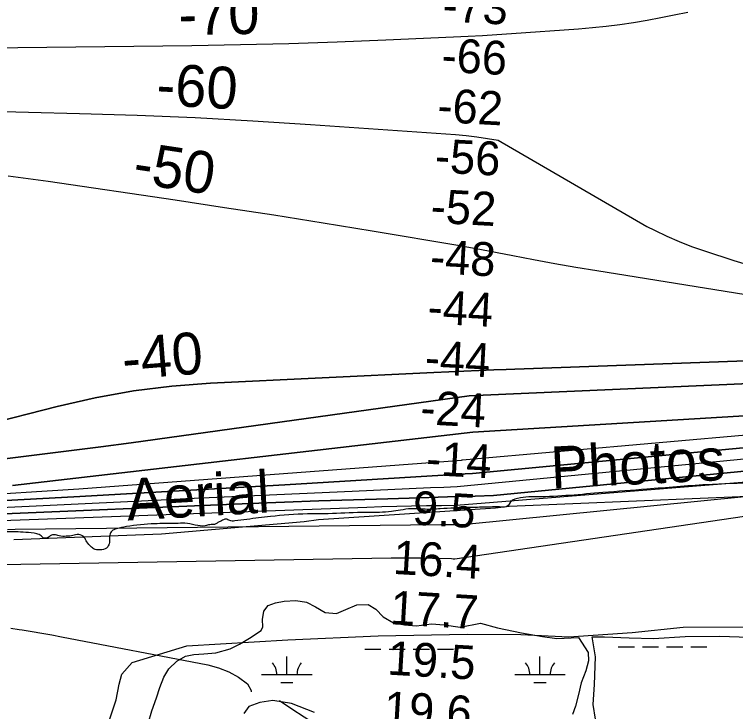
# Model space of a CAD drawing. Extents: x 3445503 to 3483459, y 540493 to 566012.
# Drawn here: x 3463733 to 3465163, y 550181 to 551564 of the extents above; entities that cross this region are included whole.
import ezdxf

# ---------------------------------------------------------------- set-up
doc = ezdxf.new("R2010")
doc.units = 0
for name, color, linetype in [('V-RIVR-EDGE', 7, 'Continuous'), ('V-RIVR-IDEN', 7, 'Continuous'), ('V-RIVR-RANG', 7, 'Continuous'), ('V-ROAD-CNTR', 7, 'Continuous'), ('V-SITE-VEGE', 7, 'Continuous'), ('V-TOPO-DPTH', 7, 'Continuous'), ('V-TOPO-MAJR', 7, 'Continuous'), ('V-TOPO-MAJR-IDEN', 7, 'Continuous'), ('V-TOPO-MINR', 7, 'Continuous'), ('V-TOPO-MINR-IDEN', 7, 'Continuous'), ('V-TOPO-WATR', 7, 'Continuous'), ('V-WETL-SWMP', 7, 'Continuous')]:
    doc.layers.add(name, color=color, linetype=linetype)

msp = doc.modelspace()

# ---------------------------------------------------------------- linework, layer by layer
at = {"layer": 'V-RIVR-EDGE'}
for points in [[(3466196.6, 550674.1), (3466166.6, 550676.3), (3466127.6, 550679), (3466120.2, 550678.5), (3466110.1, 550676.9), (3466096.2, 550674.9), (3466090.8, 550674.2), (3466081.2, 550674.6), (3466070.3, 550677.5), (3466062.3, 550679.1), (3466055.7, 550679.1), (3466048.7, 550677.8), (3466044.2, 550678.1), (3466038, 550682.3), (3466035.9, 550683.7), (3466029.3, 550683.7), (3466017.1, 550678.5), (3466006.3, 550676.1), (3465995.5, 550675.5), (3465987.5, 550675.8), (3465979.9, 550677.6), (3465972.9, 550682.1), (3465967.4, 550688.8), (3465965.7, 550689.1), (3465961.5, 550688.8), (3465960.1, 550689.1), (3465958.4, 550691.9), (3465955.9, 550691.9), (3465951.1, 550690.2), (3465946.5, 550686.7), (3465944.8, 550683.9), (3465937.8, 550687.4), (3465933, 550688.8), (3465925, 550688.9), (3465918, 550686.4), (3465909.7, 550683.7), (3465900.6, 550680.2), (3465894.4, 550678.9), (3465886.7, 550680.6), (3465871.4, 550683.4), (3465856.1, 550683.5), (3465837.4, 550684.6), (3465811.6, 550683.2), (3465789.4, 550681.2), (3465730.6, 550676.1), (3465636.7, 550666.6), (3465448.3, 550652.1), (3465370.4, 550645.4), (3465300.2, 550639.6), (3465105.5, 550631.1), (3464987.3, 550622.3), (3464900, 550615.6), (3464769.6, 550607.2), (3464725.8, 550602.5), (3464718.8, 550598.7), (3464709.8, 550587.9), (3464700, 550586.9), (3464662.8, 550586.6), (3464632.6, 550586), (3464577.7, 550583.4), (3464547.8, 550582.4), (3464537.7, 550583.1), (3464520, 550583.5), (3464498.7, 550580.8), (3464480.7, 550578.1), (3464457.4, 550576.4), (3464413.2, 550575.8), (3464347.2, 550573.5), (3464314.1, 550573.3), (3464240.8, 550568.2)], [(3464240.8, 550568.2), (3464194.2, 550562.4), (3464170.5, 550559.4), (3464160.1, 550560.1), (3464152.1, 550562.9), (3464144.1, 550559.8), (3464137.8, 550557), (3464132.6, 550553.5), (3464120.4, 550551.8), (3464111.7, 550549.8), (3464091.6, 550551.2), (3464071.1, 550554.7), (3464053.4, 550554.4), (3464011.3, 550553.8), (3463955.3, 550548.1), (3463935.8, 550543.9), (3463926.1, 550539.1), (3463922.2, 550531.5), (3463921.9, 550521.4), (3463920.1, 550511.7), (3463915.9, 550505.4), (3463903.4, 550502), (3463893.3, 550502.7), (3463886, 550507.6), (3463876.7, 550518), (3463871.8, 550526.7), (3463860.7, 550532.7), (3463854.5, 550532), (3463843.3, 550529.2), (3463836, 550528.9), (3463822.1, 550529.6), (3463812, 550532.1), (3463805.1, 550530.7), (3463800.6, 550526.9), (3463796, 550525.2), (3463792.2, 550525.2), (3463786, 550530.1), (3463777.6, 550533.9), (3463755.7, 550536.7), (3463735.2, 550537.8), (3463700.8, 550536.9), (3463663.6, 550531.8), (3463638.6, 550527.6), (3463632.6, 550525.2), (3463623.6, 550524.2), (3463615.6, 550525.6), (3463608.3, 550525.3), (3463599.3, 550522.9), (3463592, 550516.3), (3463587.1, 550514.6), (3463580.1, 550517), (3463569.7, 550522.3), (3463566.9, 550522.3), (3463563.1, 550519.8), (3463559.6, 550517.1), (3463551.3, 550516.4), (3463543.6, 550517.8), (3463539.5, 550521.3), (3463535.7, 550524.4), (3463531.5, 550525.5), (3463519.3, 550525.2), (3463508.2, 550524.1), (3463500.5, 550519), (3463474.8, 550516.2), (3463463.3, 550517.3), (3463452.2, 550516.6), (3463438.6, 550513.9), (3463431, 550511.5), (3463420.6, 550511.2), (3463410.1, 550511.2), (3463402.5, 550515.7), (3463395.9, 550519.6), (3463391.4, 550520.6), (3463385.1, 550521), (3463379.2, 550519.9), (3463372.6, 550516.8), (3463363.5, 550509.9), (3463354.1, 550504), (3463345.1, 550501.6), (3463333.6, 550497.5), (3463323.9, 550496.1), (3463316.2, 550496.8), (3463311.4, 550496.8), (3463301.3, 550495.1), (3463290.8, 550493.1), (3463275.2, 550490.3), (3463253.6, 550487.9), (3463230.7, 550485.9), (3463201.8, 550482.1), (3463171.6, 550478.7), (3463158.4, 550475.6), (3463147.2, 550471.9), (3463129.5, 550468.8), (3463117.7, 550468.8), (3463103.1, 550466.4), (3463077.3, 550463), (3463057.5, 550460.3), (3463023.4, 550453.4), (3462976.5, 550444.8), (3462928.5, 550432.8), (3462869.7, 550415.2), (3462853.7, 550410), (3462833.1, 550404.8), (3462827.2, 550405.2), (3462820.6, 550404.9), (3462811.6, 550404.5), (3462801.2, 550403.5), (3462795.6, 550398.7), (3462790, 550393.8), (3462786.5, 550387.9), (3462785.1, 550381.3), (3462782, 550377.9), (3462773.6, 550376.5), (3462766, 550375.8), (3462759, 550378.3), (3462750.4, 550384.9), (3462742, 550389.1), (3462735.1, 550391.9), (3462711.4, 550393), (3462677.7, 550386.5), (3462657.5, 550380.9), (3462643.3, 550373), (3462626.5, 550362.2), (3462614, 550351.8), (3462607, 550342.1), (3462601.8, 550335.9), (3462595.9, 550330.3), (3462589.6, 550327.9), (3462582, 550326.2), (3462575.4, 550326.9), (3462566, 550329.7), (3462554.2, 550333.9), (3462549.3, 550335.3), (3462542, 550334.6), (3462530.5, 550330.2), (3462505.5, 550317.7), (3462486, 550310.1), (3462462.7, 550303.9), (3462437.3, 550298.1), (3462426.1, 550293.9), (3462414.3, 550288), (3462401.4, 550283.2), (3462386.5, 550281.1), (3462375.4, 550281.5), (3462370.8, 550280.8), (3462362.8, 550279.8), (3462353.8, 550280.5), (3462343.4, 550285.1), (3462330.2, 550293.1), (3462320.5, 550297.3), (3462312.1, 550298.7), (3462300, 550302.9), (3462289.2, 550303.3), (3462278.4, 550303.3), (3462258.3, 550299.5), (3462242.2, 550294.4), (3462235.6, 550290.6), (3462231.4, 550282.9), (3462227.6, 550281.9), (3462214.1, 550283.3), (3462205, 550285.1), (3462197, 550285.1), (3462185.2, 550284.4), (3462175.8, 550280.3), (3462160.5, 550272.3), (3462155.3, 550265.7), (3462154.2, 550262.6), (3462152.8, 550258.1), (3462151.8, 550253.6), (3462146.9, 550250.8), (3462139.9, 550253.6), (3462134.4, 550259.2), (3462131.6, 550269.3), (3462126.4, 550274.1), (3462118.8, 550276.2), (3462102.1, 550276.6), (3462071.2, 550270.8), (3462048.5, 550266.3), (3462033.9, 550258), (3462028, 550253.2), (3462025.9, 550248.3), (3462025.9, 550242.8), (3462026.2, 550236.1), (3462024.5, 550230.2), (3462016.1, 550224.7), (3462003.7, 550220.4)]]:
    msp.add_spline(points, degree=3, dxfattribs=at)
at = {"layer": 'V-ROAD-CNTR'}
for points in [[(3463656.7, 550135), (3463743.9, 550124.2), (3463853.2, 550125.5), (3463910.1, 550148.2), (3463920.7, 550161.2), (3463935.2, 550204.8), (3463940.8, 550235.9), (3463946.3, 550255.3), (3463967, 550278.9), (3464075.1, 550311.5), (3464275.4, 550323.4), (3464454.7, 550331.3), (3464631, 550335.2), (3464737.2, 550333.9), (3464832.3, 550329.6), (3464958.4, 550338.3), (3465059.4, 550348.7), (3465218.6, 550349.2), (3465373.7, 550329.7), (3465557.4, 550312.2), (3465724.8, 550278.3), (3465899.1, 550251.3), (3466015.3, 550250.2), (3466176.5, 550239.5)], [(3464259, 550203.1), (3464283.2, 550186.9), (3464307.5, 550171), (3464332, 550155.3), (3464342.8, 550148.5)]]:
    msp.add_lwpolyline(points, dxfattribs=at)
at = {"layer": 'V-SITE-VEGE'}
msp.add_lwpolyline([(3466357.2, 550612.6), (3466224.8, 550643.3), (3466201, 550643.2), (3466049.3, 550649.2), (3465548, 550631.3), (3465525.2, 550629.8), (3465219.1, 550609), (3464714, 550587.7), (3464687.1, 550584.4), (3464336.3, 550561.7), (3464307.8, 550557.6), (3464025.1, 550532.9), (3463732, 550521.7)], dxfattribs=at)
at = {"layer": 'V-TOPO-DPTH'}
for points in [[(3463672.3, 550749.2), (3463817.9, 550786.4), (3463893.2, 550803.3), (3463969, 550817.1), (3464045.4, 550826.3), (3464122.3, 550832.4), (3464564.8, 550854), (3464594.5, 550855.3), (3464624.2, 550856.6), (3464654, 550857.7), (3464683.7, 550858.7), (3464708.2, 550859.4), (3464725.7, 550860.2), (3465624.1, 550892.5), (3465661, 550891.5), (3465747.4, 550889.1), (3465827.6, 550886.8), (3465907.8, 550884.5), (3465987.9, 550882.2), (3466068.1, 550879.8), (3466375.5, 550870.9)], [(3466375.5, 550870.9), (3466068.1, 550879.8), (3465987.9, 550882.2), (3465907.8, 550884.5), (3465827.6, 550886.8), (3465747.4, 550889.1), (3465661, 550891.5), (3465624.1, 550892.5), (3464725.7, 550860.2), (3464708.2, 550859.4), (3464683.7, 550858.7), (3464654, 550857.7), (3464624.2, 550856.6), (3464594.5, 550855.3), (3464564.8, 550854), (3464122.3, 550832.4), (3464045.4, 550826.3), (3463969, 550817.1), (3463893.2, 550803.3), (3463817.9, 550786.4), (3463672.3, 550749.2)], [(3466197.7, 550845.1), (3465610.8, 550848.3), (3465596.5, 550848.4), (3465582.3, 550848.4), (3465568, 550848.5), (3464647.8, 550807.9), (3464634.6, 550807.4), (3463964.9, 550714.1), (3463904.6, 550706), (3463703.1, 550681.3)], [(3466197.7, 550845.1), (3465610.8, 550848.3), (3465596.5, 550848.4), (3465582.3, 550848.4), (3465568, 550848.5), (3464647.8, 550807.9), (3464634.6, 550807.4), (3463964.9, 550714.1), (3463904.6, 550706), (3463703.1, 550681.3)], [(3466352.2, 550785.1), (3465924.6, 550792.7), (3465866.6, 550793.5), (3465808.5, 550793.9), (3465750.4, 550793.7), (3465692.3, 550793.2), (3465647.5, 550792.6), (3465611.9, 550792), (3465576.2, 550791.3), (3464642.2, 550735.7), (3463729.7, 550629.4)], [(3463729.7, 550629.4), (3464642.2, 550735.7), (3465576.2, 550791.3), (3465611.9, 550792), (3465647.5, 550792.6), (3465692.3, 550793.2), (3465750.4, 550793.7), (3465808.5, 550793.9), (3465866.6, 550793.5), (3465924.6, 550792.7), (3466352.2, 550785.1)], [(3463690.7, 550598.8), (3463851, 550607.3), (3463955.6, 550613), (3464060.1, 550618.8), (3464164.7, 550624.8), (3464269.3, 550631), (3464583.7, 550649.9), (3464598.2, 550650.8), (3464612.7, 550651.7), (3464627.3, 550652.6), (3464641.8, 550653.5), (3465582.1, 550742.9), (3465593.3, 550742.9), (3466202.3, 550744)], [(3466202.3, 550744), (3465593.3, 550742.9), (3465582.1, 550742.9), (3464641.8, 550653.5), (3464627.3, 550652.6), (3464612.7, 550651.7), (3464598.2, 550650.8), (3464583.7, 550649.9), (3464269.3, 550631), (3464164.7, 550624.8), (3464060.1, 550618.8), (3463955.6, 550613), (3463851, 550607.3), (3463690.7, 550598.8)], [(3463665.4, 550571.5), (3464200.5, 550593.8), (3464268.7, 550596.5), (3464337, 550599.1), (3464405.3, 550601.4), (3464473.6, 550603.5), (3464537, 550605.4), (3464573.6, 550606.5), (3464610.3, 550607.6), (3464646.9, 550608.7), (3464683.5, 550609.9), (3465494.4, 550688.7), (3465529.9, 550690.1), (3465565.5, 550691.2), (3465601.1, 550691.8), (3465636.7, 550692.1), (3465695.5, 550692.2), (3465760.5, 550691.8), (3465825.4, 550690.7), (3465890.4, 550688.7), (3465955.3, 550686), (3466359.6, 550666.1)], [(3466359.6, 550666.1), (3465955.3, 550686), (3465890.4, 550688.7), (3465825.4, 550690.7), (3465760.5, 550691.8), (3465695.5, 550692.2), (3465636.7, 550692.1), (3465601.1, 550691.8), (3465565.5, 550691.2), (3465529.9, 550690.1), (3465494.4, 550688.7), (3464683.5, 550609.9), (3464646.9, 550608.7), (3464610.3, 550607.6), (3464573.6, 550606.5), (3464537, 550605.4), (3464473.6, 550603.5), (3464405.3, 550601.4), (3464337, 550599.1), (3464268.7, 550596.5), (3464200.5, 550593.8), (3463665.4, 550571.5)], [(3463719.4, 550542.6), (3463735, 550543.2), (3464578.7, 550552.1), (3464592.9, 550552.3), (3464607.2, 550552.5), (3464621.4, 550552.6), (3465560.6, 550645.7), (3465573.1, 550645.7), (3465585.5, 550645.6), (3466375, 550631.4)]]:
    msp.add_lwpolyline(points, dxfattribs=at)
at = {"layer": 'V-TOPO-MAJR'}
msp.add_lwpolyline([(3463720.9, 551243.7), (3463740.7, 551241.1), (3463760.4, 551238.5), (3463780.2, 551235.8), (3463799.9, 551232.9), (3464052.2, 551195.8), (3464150, 551181.2), (3464247.7, 551166.1), (3464345.3, 551150.5), (3464442.9, 551134.5), (3464616.4, 551105.4), (3464627.2, 551103.6), (3464637.9, 551101.7), (3464648.6, 551099.7), (3464659.3, 551097.7), (3464721.2, 551085.6), (3464762.8, 551077.7), (3464804.6, 551070.1), (3464846.3, 551062.9), (3464888.2, 551055.9), (3465516.3, 550954.6)], dxfattribs=at)
at = {"layer": 'V-TOPO-MINR'}
for points in [[(3463682.1, 551497.5), (3464085.3, 551502.3), (3464181.4, 551503.9), (3464277.4, 551506.2), (3464373.5, 551509.4), (3464469.5, 551513.2), (3464604, 551519.3), (3464632.7, 551520.7), (3464661.4, 551522.2), (3464690.1, 551524), (3464718.8, 551525.9), (3464851.8, 551535.3), (3464879.2, 551537.6), (3464906.4, 551540.4), (3464933.6, 551543.9), (3464960.7, 551548), (3464987.7, 551552.6), (3465014.7, 551557.4), (3465041.7, 551562.6), (3465068.6, 551567.9)], [(3463659.2, 551372.4), (3463862.4, 551367.4), (3463976.9, 551363.7), (3464091.4, 551359.1), (3464205.8, 551352.9), (3464320.1, 551345.6), (3464607.7, 551325.4), (3464628.9, 551323.5), (3464650.1, 551321.1), (3464671.2, 551317.9), (3464692.2, 551314.2), (3464987.4, 551143.4), (3465002.4, 551135.7), (3465026.6, 551124.1), (3465051.1, 551113.3), (3465076, 551103.6), (3465101.3, 551094.7), (3465159.7, 551075.7), (3465214.8, 551059.2)], [(3463672.3, 550749.2), (3463817.9, 550786.4), (3463893.2, 550803.3), (3463969, 550817.1), (3464045.4, 550826.3), (3464122.3, 550832.4), (3464564.8, 550854), (3464594.5, 550855.3), (3464624.2, 550856.6), (3464654, 550857.7), (3464683.7, 550858.7), (3464708.2, 550859.4), (3464725.7, 550860.2), (3465624.1, 550892.5), (3465661, 550891.5), (3465747.4, 550889.1), (3465827.6, 550886.8), (3465907.8, 550884.5), (3465987.9, 550882.2), (3466068.1, 550879.8), (3466375.5, 550870.9)], [(3463703.1, 550681.3), (3463904.6, 550706), (3463964.9, 550714.1), (3464634.6, 550807.4), (3464647.8, 550807.9), (3465568, 550848.5), (3465582.3, 550848.4), (3465596.5, 550848.4), (3465610.8, 550848.3), (3466197.7, 550845.1)], [(3463729.7, 550629.4), (3464642.2, 550735.7), (3465576.2, 550791.3), (3465611.9, 550792), (3465647.5, 550792.6), (3465692.3, 550793.2), (3465750.4, 550793.7), (3465808.5, 550793.9), (3465866.6, 550793.5), (3465924.6, 550792.7), (3466352.2, 550785.1)], [(3463704, 550613.4), (3463787.8, 550618.4), (3463860.8, 550622.9), (3464619.4, 550680.2), (3464620.9, 550680.4), (3464621.4, 550680.5), (3465596.5, 550766.6), (3465619.6, 550766.8), (3465852.2, 550768.5), (3465944.2, 550768.6), (3466036.2, 550767.9), (3466128.2, 550766.1)], [(3463690.7, 550598.8), (3463851, 550607.3), (3463955.6, 550613), (3464060.1, 550618.8), (3464164.7, 550624.8), (3464269.3, 550631), (3464583.7, 550649.9), (3464598.2, 550650.8), (3464612.7, 550651.7), (3464627.3, 550652.6), (3464641.8, 550653.5), (3465582.1, 550742.9), (3465593.3, 550742.9), (3466202.3, 550744)], [(3463677.8, 550584.8), (3463985.3, 550599.4), (3464089.7, 550604.3), (3464194, 550609.1), (3464298.3, 550613.8), (3464402.7, 550618.5), (3464558.3, 550625.4), (3464584.9, 550626.5), (3464611.4, 550627.7), (3465570.7, 550720.1), (3465574.1, 550720.1), (3465575.2, 550720), (3466395.7, 550680.1)], [(3463653.2, 550558.6), (3464432.3, 550586.8), (3464461.8, 550587.8), (3464491.3, 550588.6), (3464520.8, 550589.3), (3464550.3, 550589.9), (3464579.8, 550590.3), (3464609.3, 550590.8), (3465562.9, 550667.4), (3465586.4, 550667.6), (3465609.9, 550667.5), (3465943.9, 550664.3), (3466018.7, 550663.1), (3466093.4, 550661.3), (3466168.1, 550658.6)], [(3463719.4, 550542.6), (3463735, 550543.2), (3464578.7, 550552.1), (3464592.9, 550552.3), (3464607.2, 550552.5), (3464621.4, 550552.6), (3465560.6, 550645.7), (3465573.1, 550645.7), (3465585.5, 550645.6), (3466375, 550631.4)], [(3463667.6, 550472.1), (3464480.3, 550486), (3464500.8, 550486.2), (3464521.3, 550486.2), (3464541.9, 550486), (3464562.4, 550485.6), (3464599.9, 550484.6), (3464603.4, 550484.5), (3464606.8, 550484.4), (3465562.6, 550625.3)], [(3463726.1, 550346.7), (3463742.3, 550344.4), (3463748.8, 550343.3), (3463768.3, 550340.2), (3463787.8, 550336.9), (3463807.2, 550333.4), (3463826.6, 550329.8), (3464116.5, 550274.3), (3464138, 550268.4), (3464158.5, 550260.4), (3464177.5, 550249.3), (3464195.5, 550236.1), (3464202.4, 550223.1), (3464202.8, 550220.4)]]:
    msp.add_lwpolyline(points, dxfattribs=at)
at = {"layer": 'V-TOPO-WATR'}
msp.add_lwpolyline([(3463665.4, 550571.5), (3464200.5, 550593.8), (3464268.7, 550596.5), (3464337, 550599.1), (3464405.3, 550601.4), (3464473.6, 550603.5), (3464537, 550605.4), (3464573.6, 550606.5), (3464610.3, 550607.6), (3464646.9, 550608.7), (3464683.5, 550609.9), (3465494.4, 550688.7), (3465529.9, 550690.1), (3465565.5, 550691.2), (3465601.1, 550691.8), (3465636.7, 550692.1), (3465695.5, 550692.2), (3465760.5, 550691.8), (3465825.4, 550690.7), (3465890.4, 550688.7), (3465955.3, 550686), (3466359.6, 550666.1)], dxfattribs=at)
at = {"layer": 'V-WETL-SWMP'}
for p, q in [((3464930.5, 550309.7), (3464962.5, 550309.7)), ((3464978.5, 550309.7), (3465010.5, 550309.7)), ((3465026.5, 550309.7), (3465058.5, 550309.7)), ((3465074.5, 550309.7), (3465106.5, 550309.7)), ((3464428, 550305.4), (3464460, 550305.4)), ((3464476, 550305.4), (3464508, 550305.4)), ((3464524, 550305.4), (3464556, 550305.4)), ((3464572, 550305.4), (3464604, 550305.4)), ((3464273.4, 550254.6), (3464273.4, 550290.6)), ((3464775.3, 550254.6), (3464775.3, 550290.6)), ((3464223.4, 550254.6), (3464323.4, 550254.6)), ((3464725.3, 550254.6), (3464825.3, 550254.6)), ((3464261.4, 550239.2), (3464285.4, 550239.2)), ((3464763.3, 550239.2), (3464787.3, 550239.2))]:
    msp.add_line(p, q, dxfattribs=at)
for points in [[(3463998.2, 550157.9), (3464005.7, 550182.6), (3464014.8, 550208.8), (3464021.8, 550229.4), (3464029.3, 550249.3), (3464039.6, 550266), (3464055, 550281.1), (3464072.5, 550291.1), (3464088.7, 550294.7), (3464108.9, 550295.6), (3464132.4, 550298), (3464160.9, 550305.6), (3464179.5, 550315.2), (3464199.3, 550327.2), (3464222.7, 550341.9), (3464225.9, 550349.1), (3464225, 550364.2), (3464227.8, 550380.5), (3464236.1, 550391.6), (3464250.7, 550397.2), (3464268.2, 550400), (3464291.2, 550401.3), (3464312.6, 550398.2), (3464330.1, 550389.1), (3464349.2, 550377.6), (3464371.8, 550376.1), (3464390.4, 550383.7), (3464412.2, 550393.3), (3464434.5, 550393.4), (3464449.6, 550384.3), (3464464.3, 550369.2), (3464485, 550357.4), (3464506.8, 550353.1), (3464530.6, 550351.2), (3464560, 550355.2), (3464585.4, 550353.3), (3464617.1, 550348.7), (3464657.6, 550356.9), (3464691.3, 550347.1), (3464738.9, 550337.7), (3464780.5, 550330.3), (3464808.7, 550326.4), (3464852, 550328), (3464870.6, 550298.4), (3464871.5, 550281.8), (3464866.4, 550262.3), (3464857.3, 550238.1), (3464851.4, 550215), (3464845.6, 550192.4), (3464839.7, 550175.7)], [(3464885.2, 550166.3), (3464880.8, 550195.2), (3464883.4, 550235.3), (3464885.6, 550290.1), (3464879.1, 550329.4), (3464903, 550329.5), (3464952.1, 550327.7), (3465000.5, 550326.2), (3465063.5, 550330), (3465131.6, 550330.9), (3465190.3, 550328.7), (3465239, 550322.9), (3465335.8, 550308.2), (3465403.2, 550296.9), (3465463.8, 550287.9), (3465524.1, 550283.8), (3465659.7, 550267.5), (3465683.5, 550265.5), (3465676.2, 550257.5), (3465675.5, 550235.7), (3465671.2, 550219), (3465663.3, 550203.5), (3465657.8, 550189.6), (3465654.3, 550179.3)], [(3464328.5, 550179.8), (3464282.4, 550197.1), (3464245.5, 550203.3), (3464220.1, 550199.7), (3464198.3, 550191.3), (3464188, 550177.4)]]:
    msp.add_lwpolyline(points, dxfattribs=at)
for centre, start, end in [((3464218.2, 550255.1), 359.2282, 40.7718), ((3464328.7, 550255.1), 139.2282, 180.7718), ((3464720.1, 550255.1), 359.2282, 40.7718), ((3464830.6, 550255.1), 139.2282, 180.7718)]:
    msp.add_arc(centre, 35.2, start, end, dxfattribs=at)

# ---------------------------------------------------------------- texts
at = {"layer": 'V-RIVR-IDEN'}
for s, rotation, p in [(' Photos', 2.8451, (3464767.8, 550622.1)), ('Aerial ', 3.2917, (3463957.8, 550560.1))]:
    msp.add_text(s, height=83, rotation=rotation, dxfattribs=at).set_placement(p)
at = {"layer": 'V-RIVR-RANG'}
for s, rotation, p in [('-73', 356.9387, (3464580.9, 551550.2)), ('-66', 356.9387, (3464579, 551450.2)), ('-62', 356.9387, (3464570.8, 551350.5)), ('-56', 356.9387, (3464565.8, 551250.6)), ('-52', 356.9387, (3464557.5, 551150.9)), ('-48', 356.9387, (3464556.2, 551050.9)), ('-44', 356.9387, (3464551.4, 550951)), ('-44', 356.9387, (3464545.8, 550851.1)), ('-24', 356.9387, (3464537, 550751.4)), ('-14', 356.9387, (3464548.3, 550650.7)), ('9.5', 356.6583, (3464521.5, 550552.4)), ('16.4', 356.6583, (3464482.7, 550454.5)), ('17.7', 356.6583, (3464477.1, 550354.7)), ('19.5', 356.6583, (3464471.6, 550254.8)), ('19.6', 356.6583, (3464464.1, 550155.1))]:
    msp.add_text(s, height=67, rotation=rotation, dxfattribs=at).set_placement(p)
at = {"layer": 'V-TOPO-MAJR-IDEN'}
msp.add_text('-50', height=83, rotation=351.4681, dxfattribs=at).set_placement((3463965.6, 551229.8))
at = {"layer": 'V-TOPO-MINR-IDEN'}
for s, rotation, p in [('-70', 0.9663, (3464059.2, 551522.6)), ('-60', 356.8923, (3464013.4, 551384.1)), ('-40', 4.5324, (3463949.6, 550839.5))]:
    msp.add_text(s, height=83, rotation=rotation, dxfattribs=at).set_placement(p)

doc.saveas('drawing.dxf')
